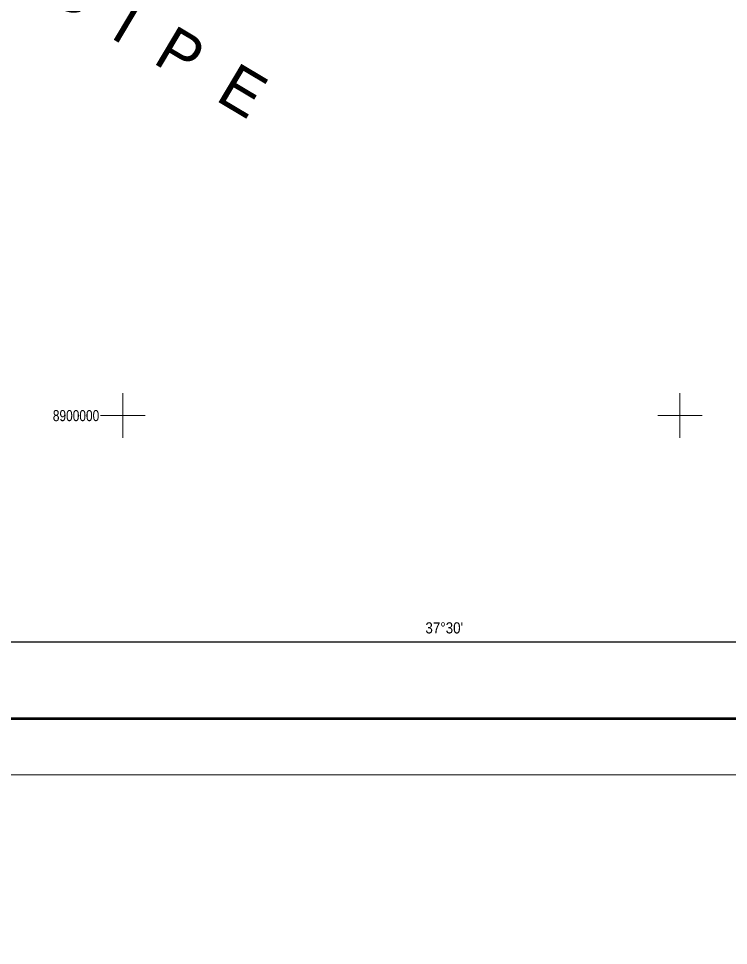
# Model space of a CAD drawing. Extents: x -1643653 to 4543381, y 1624270 to 13878484.
# Drawn here: x 645322 to 677176, y 8876229 to 8917800 of the extents above; entities that cross this region are included whole.
import ezdxf
from ezdxf.enums import TextEntityAlignment as Align

# ---------------------------------------------------------------- set-up
doc = ezdxf.new("R2010")
doc.units = 0
doc.header["$LTSCALE"] = 200
for name, color, linetype, lineweight in [('1', 7, 'Continuous', 13), ('2', 7, 'Continuous', 13), ('3', 7, 'Continuous', 13)]:
    doc.layers.add(name, color=color, linetype=linetype, lineweight=lineweight)
for name, color, linetype in [('42', 7, 'Continuous'), ('46', 7, 'Continuous'), ('47', 7, 'Continuous')]:
    doc.layers.add(name, color=color, linetype=linetype)

msp = doc.modelspace()

# ---------------------------------------------------------------- linework, layer by layer
at = {"layer": '1', "lineweight": 25}
msp.add_spline([(814781, 9009175.5), (814787.2, 9009173.4), (814796.9, 9009173.4), (814799.4, 9009172.4), (814805.1, 9009174.5), (814805.6, 9009176.5), (814811.7, 9009179.5), (814811.7, 9009179.5), (814801.5, 9009181), (814790.7, 9009181.5), (814784.1, 9009183.1), (814777.4, 9009185.1), (814778.4, 9009175.5)], degree=3, dxfattribs=at)
at = {"layer": '2'}
for p, q in [((650000, 8899000), (650000, 8901000)), ((675000, 8899000), (675000, 8901000)), ((649000, 8900000), (651000, 8900000)), ((674000, 8900000), (676000, 8900000))]:
    msp.add_line(p, q, dxfattribs=at)
at = {"layer": '3'}
msp.add_lwpolyline([(842807.3, 9032387.8), (842807.3, 8883887.8), (553961.7, 8883887.8), (553961.7, 9032387.8)], close=True, dxfattribs=at)
msp.add_lwpolyline([(842807.3, 9032387.8), (842807.3, 8883887.8), (553961.7, 8883887.8), (553961.7, 9032387.8)], close=True, dxfattribs=at)
at = {"layer": '3', "lineweight": 53}
msp.add_lwpolyline([(840307.3, 9029887.8), (840307.3, 8886387.8), (560211.7, 8886387.8), (560211.7, 9029887.8)], close=True, dxfattribs=at)
msp.add_lwpolyline([(840307.3, 9029887.8), (840307.3, 8886387.8), (560211.7, 8886387.8), (560211.7, 9029887.8)], close=True, dxfattribs=at)
at = {"layer": '3', "lineweight": 25}
msp.add_lwpolyline([(563033.9, 9026438.8), (793061.1, 9026438.8), (793495.6, 8889836.8), (563468.3, 8889836.8)], close=True, dxfattribs=at)

# ---------------------------------------------------------------- texts
at = {"layer": '42'}
msp.add_text('S  E  R  G  I  P  E', height=2000, rotation=329.237, dxfattribs=at).set_placement((637761.3, 8923891.3))
at = {"layer": '46', "width": 0.9}
msp.add_text("37°30'", height=500, dxfattribs=at).set_placement((664424.4, 8890221.9), align=Align.CENTER)
at = {"layer": '47', "width": 0.8}
msp.add_text('8900000', height=500, dxfattribs=at).set_placement((647902.6, 8899742), align=Align.CENTER)

doc.saveas('drawing.dxf')
